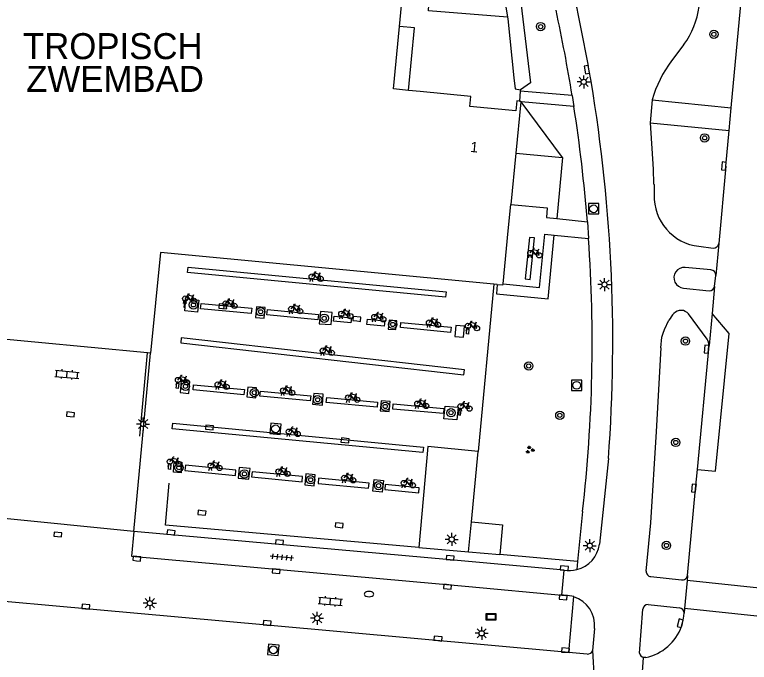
# Model space of a CAD drawing. Extents: x 132994 to 136000, y 393499 to 395512.
# Drawn here: x 133414.6 to 133485.2, y 394876.4 to 394938.7 of the extents above; entities that cross this region are included whole.
import ezdxf

# ---------------------------------------------------------------- set-up
doc = ezdxf.new("R2010")
doc.units = 0
for name, color, linetype in [('gg-afsc-hekwerk', 7, 'Continuous'), ('gg-anno-huisnummerreeks BGT', 7, 'Continuous'), ('gg-bbg-hoofdgebouw', 7, 'Continuous'), ('gg-bbg-overig bouwwerk', 7, 'Continuous'), ('gg-bbg-toegangstrap', 7, 'Continuous'), ('gg-knt-verharding', 7, 'Continuous'), ('gg-knt-verharding nz', 7, 'Continuous'), ('gt-anno-naam bijzondere bebouwing', 7, 'Continuous'), ('gt-grn-groengrens', 7, 'Continuous'), ('gt-grn-weggrens', 7, 'Continuous'), ('gt-symb-boom', 7, 'Continuous'), ('gt-symb-brandkraan', 7, 'Continuous'), ('gt-symb-fietsenrek', 7, 'Continuous'), ('gt-symb-groenvak', 7, 'Continuous'), ('gt-symb-informatiebord', 7, 'Continuous'), ('gt-symb-klinker verharding', 7, 'Continuous'), ('gt-symb-kolk', 7, 'Continuous'), ('gt-symb-lichtmast', 7, 'Continuous'), ('gt-symb-rioolschacht', 7, 'Continuous'), ('gt-symb-tegel verharding', 7, 'Continuous')]:
    doc.layers.add(name, color=color, linetype=linetype)

# ---------------------------------------------------------------- blocks, each defined once
blk = doc.blocks.new('gt0-KOLK')
at = {"layer": 'gt-symb-kolk'}
blk.add_lwpolyline([(0, 0), (0.375, 0), (0.375, 0.4), (-0.375, 0.4), (-0.375, 0), (0, 0)], dxfattribs=at)
blk = doc.blocks.new('gt0-RS')
at = {"layer": 'gt-symb-rioolschacht'}
blk.add_lwpolyline([(-0.5, -0.5), (0.5, -0.5), (0.5, 0.5), (-0.5, 0.5)], close=True, dxfattribs=at)
blk.add_circle((0, 0), 0.375, dxfattribs=at)
blk = doc.blocks.new('gt0-LMAST')
at = {"layer": 'gt-symb-lichtmast'}
for p, q in [((-0.182, 0.173), (-0.447, 0.438)), ((-0.005, 0.246), (-0.005, 0.621)), ((0.172, 0.173), (0.437, 0.438)), ((-0.255, -0.004), (-0.63, -0.004)), ((-0.182, -0.181), (-0.447, -0.446)), ((-0.005, -0.254), (-0.005, -0.629)), ((0.437, -0.446), (0.172, -0.181)), ((0.245, -0.004), (0.62, -0.004))]:
    blk.add_line(p, q, dxfattribs=at)
blk.add_circle((-0.005, -0.004), 0.25, dxfattribs=at)
blk = doc.blocks.new('gt0-BOOM')
at = {"layer": 'gt-symb-boom'}
for radius in [0.4, 0.2]:
    blk.add_circle((0, 0), radius, dxfattribs=at)
blk = doc.blocks.new('gt0-FREK')
at = {"layer": 'gt-symb-fietsenrek'}
for p, q in [((0.259, 0.762), (0.294, 0.823)), ((0.54, 0.335), (0.259, 0.762)), ((0.294, 0.823), (0.767, 0.714)), ((0.767, 0.714), (0.54, 0.335)), ((0.757, 0.841), (0.866, 0.816)), ((0.767, 0.714), (0.84, 0.822)), ((0.895, 0.252), (0.767, 0.714))]:
    blk.add_line(p, q, dxfattribs=at)
for points in [[(0.036, 0.476), (0.228, 0.708), (0.259, 0.762)], [(0.294, 0.823), (0.36, 0.937), (0.452, 0.935)], [(-0.124, 0), (-0.047, 0.312), (0.053, 0.312), (0.12, 0)], [(0.54, 0.335), (0.555, 0.305), (0.895, 0.252)]]:
    blk.add_lwpolyline(points, dxfattribs=at)
for centre in [(0.036, 0.476), (0.895, 0.252)]:
    blk.add_circle(centre, 0.252, dxfattribs=at)
blk = doc.blocks.new('gt0-KL1')
at = {"layer": 'gt-symb-klinker verharding'}
for p, q in [((-1.15, 0.3), (1.15, 0.3)), ((-1, -0.3), (-1, 0.3)), ((-0.5, 0.3), (-0.5, 0.45)), ((0, -0.3), (0, 0.3)), ((0.5, 0.3), (0.5, 0.45)), ((1, -0.3), (1, 0.3)), ((-1.15, -0.3), (1.15, -0.3)), ((-0.5, -0.45), (-0.5, -0.3)), ((0.5, -0.45), (0.5, -0.3))]:
    blk.add_line(p, q, dxfattribs=at)
blk = doc.blocks.new('gt0-GRVAK')
at = {"layer": 'gt-symb-groenvak'}
for p, q in [((-0.11, 0.189), (-0.228, 0.24)), ((-0.182, 0.153), (0.088, 0.153)), ((-0.091, 0.211), (-0.156, 0.322)), ((-0.047, 0.214), (-0.047, 0.393)), ((-0.004, 0.211), (0.061, 0.322)), ((0.015, 0.189), (0.133, 0.24)), ((0.262, -0.052), (0.197, 0.059)), ((0.305, -0.049), (0.305, 0.13)), ((0.349, -0.052), (0.414, 0.059)), ((-0.245, -0.228), (-0.363, -0.177)), ((-0.318, -0.264), (-0.047, -0.264)), ((-0.226, -0.206), (-0.291, -0.095)), ((-0.183, -0.203), (-0.183, -0.024)), ((-0.139, -0.206), (-0.074, -0.095)), ((-0.12, -0.228), (-0.002, -0.177)), ((0.243, -0.074), (0.125, -0.023)), ((0.17, -0.11), (0.441, -0.11)), ((0.368, -0.074), (0.486, -0.023))]:
    blk.add_line(p, q, dxfattribs=at)
blk = doc.blocks.new('gt0-BR')
at = {"layer": 'gt-symb-brandkraan'}
for centre, radius, start, end in [((-0.244, 0), 0.206, 107.56694, 252.43307), ((0.599, -2.664), 3, 106.89205, 107.56694), ((0, -0.691), 0.938, 73.10799, 106.89205), ((-0.599, -2.664), 3, 72.43309, 73.10799), ((0.244, 0), 0.206, 287.56695, 72.43309), ((0.599, 2.664), 3, 252.43307, 253.10797), ((0, 0.691), 0.938, 253.10797, 286.89206), ((-0.599, 2.664), 3, 286.89206, 287.56695)]:
    blk.add_arc(centre, radius, start, end, dxfattribs=at)
blk = doc.blocks.new('gt0-IBORD')
at = {"layer": 'gt-symb-informatiebord'}
blk.add_lwpolyline([(-0.5, 0.295), (-0.5, -0.295), (0.5, -0.295), (0.5, 0.295), (-0.5, 0.295)], dxfattribs=at)
blk.add_lwpolyline([(-0.417, -0.212), (0.417, -0.212), (0.417, 0.212), (-0.417, 0.212)], close=True, dxfattribs=at)
blk = doc.blocks.new('gt0-TEG1')
at = {"layer": 'gt-symb-tegel verharding'}
for p, q in [((-1.125, 0), (1.125, 0)), ((-0.9, -0.25), (-0.9, 0.25)), ((-0.45, -0.25), (-0.45, 0.25)), ((0, -0.25), (0, 0.25)), ((0.45, -0.25), (0.45, 0.25)), ((0.9, -0.25), (0.9, 0.25))]:
    blk.add_line(p, q, dxfattribs=at)

msp = doc.modelspace()

# ---------------------------------------------------------------- linework, layer by layer
at = {"layer": 'gg-afsc-hekwerk'}
for p, q in [((133461.794, 394939.436), (133461.957, 394938.426)), ((133463.181, 394931.312), (133463.122, 394930.366)), ((133463.189, 394931.444), (133463.181, 394931.312)), ((133460.643, 394912.765), (133459.129, 394896.679)), ((133426.599, 394898.144), (133427.356, 394906.149))]:
    msp.add_line(p, q, dxfattribs=at)
for points in [[(133461.957, 394938.426), (133461.983, 394938.262), (133462.568, 394932.602)], [(133462.568, 394932.602), (133462.678, 394931.534), (133463.189, 394931.444)], [(133453.424, 394887.434), (133429.076, 394889.593), (133429.436, 394893.628)]]:
    msp.add_lwpolyline(points, dxfattribs=at)
at = {"layer": 'gg-bbg-hoofdgebouw'}
for p, q in [((133453.548, 394931.286), (133452.442, 394931.392)), ((133458.419, 394930.819), (133453.548, 394931.286)), ((133463.223, 394930.301), (133462.747, 394925.371)), ((133463.122, 394930.366), (133463.229, 394930.359)), ((133463.229, 394930.359), (133463.223, 394930.301)), ((133462.747, 394925.371), (133462.269, 394920.425)), ((133428.599, 394915.814), (133427.644, 394906.122)), ((133460.643, 394912.765), (133428.599, 394915.814)), ((133460.972, 394912.734), (133460.643, 394912.765)), ((133427.644, 394906.122), (133427.356, 394906.149))]:
    msp.add_line(p, q, dxfattribs=at)
for points in [[(133451.575, 394937.543), (133452.906, 394951.7), (133420.549, 394954.795), (133420.124, 394950.025), (133415.028, 394950.554), (133415.198, 394952.495), (133414.97, 394954.563), (133414.495, 394956.658), (133413.71, 394958.63), (133412.689, 394960.507), (133411.449, 394962.248), (133410.001, 394963.815), (133408.331, 394965.16), (133406.509, 394966.273), (133404.553, 394967.14), (133402.516, 394967.754), (133400.643, 394968.076), (133400.819, 394969.987)], [(133452.442, 394931.392), (133451.009, 394931.529), (133451.575, 394937.543)], [(133463.122, 394930.366), (133462.85, 394930.383), (133462.76, 394929.429), (133458.321, 394929.837), (133458.419, 394930.819)], [(133461.53, 394912.782), (133462.024, 394917.898), (133462.269, 394920.425)], [(133427.356, 394906.149), (133405.668, 394908.201), (133406.006, 394911.693), (133395.195, 394912.762), (133394.842, 394909.159), (133394.648, 394909.174)], [(133460.972, 394912.734), (133461.52, 394912.682), (133461.53, 394912.782)]]:
    msp.add_lwpolyline(points, dxfattribs=at)
at = {"layer": 'gg-bbg-overig bouwwerk'}
for p, q in [((133458.22, 394887.009), (133458.491, 394889.893)), ((133453.424, 394887.434), (133458.22, 394887.009))]:
    msp.add_line(p, q, dxfattribs=at)
for points in [[(133459.129, 394896.679), (133454.284, 394897.135), (133453.424, 394887.434)], [(133458.491, 394889.893), (133459.13, 394896.679), (133459.129, 394896.679)]]:
    msp.add_lwpolyline(points, dxfattribs=at)
at = {"layer": 'gg-bbg-toegangstrap'}
msp.add_lwpolyline([(133452.442, 394931.392), (133453.017, 394937.407), (133451.575, 394937.543)], dxfattribs=at)
at = {"layer": 'gg-knt-verharding'}
for p, q in [((133483.467, 394929.723), (133485.918, 394956.001)), ((133478.904, 394935.793), (133477.727, 394934.247)), ((133468.171, 394930.906), (133463.181, 394931.312)), ((133463.276, 394930.296), (133463.223, 394930.301)), ((133468.338, 394929.848), (133463.276, 394930.296)), ((133475.864, 394930.478), (133475.669, 394928.258)), ((133475.864, 394930.478), (133483.467, 394929.723)), ((133483.262, 394927.527), (133483.467, 394929.723)), ((133475.669, 394928.258), (133483.262, 394927.527)), ((133482.949, 394924.1), (133483.262, 394927.527)), ((133482.949, 394924.1), (133482.26, 394916.659)), ((133466.7, 394919.062), (133469.638, 394918.765)), ((133469.638, 394918.765), (133469.741, 394917.147)), ((133465.538, 394917.555), (133466.453, 394917.466)), ((133466.453, 394917.466), (133469.741, 394917.147)), ((133480.358, 394916.397), (133481.723, 394916.229)), ((133482.26, 394916.659), (133481.968, 394913.601)), ((133481.514, 394914.139), (133479.029, 394914.357)), ((133481.861, 394912.533), (133481.968, 394913.601)), ((133478.869, 394912.385), (133481.347, 394912.106)), ((133481.861, 394912.533), (133481.616, 394909.951)), ((133430.961, 394910.531), (133431.007, 394911.023)), ((133481.133, 394907.466), (133479.36, 394909.903)), ((133481.616, 394909.951), (133481.325, 394906.872)), ((133480.225, 394894.931), (133481.325, 394906.872)), ((133471.654, 394895.988), (133470.806, 394887.748)), ((133469.173, 394890.879), (133468.674, 394886.093)), ((133456.434, 394886.24), (133426.051, 394888.983)), ((133468.674, 394886.093), (133461.205, 394886.744)), ((133467.398, 394885.252), (133456.434, 394886.24)), ((133468.674, 394886.093), (133468.607, 394885.305)), ((133467.167, 394882.862), (133467.398, 394885.252)), ((133475.73, 394884.639), (133478.694, 394884.319)), ((133458.224, 394883.672), (133467.167, 394882.862)), ((133467.837, 394877.338), (133468.319, 394882.704)), ((133475.484, 394881.94), (133478.475, 394881.617)), ((133474.644, 394877.259), (133474.956, 394881.497)), ((133470.305, 394879.647), (133470.131, 394877.535)), ((133478.748, 394880.096), (133478.686, 394879.845)), ((133469.599, 394877.178), (133467.837, 394877.338)), ((133470.131, 394877.535), (133470.518, 394870.347)), ((133475.239, 394876.856), (133475.041, 394876.858))]:
    msp.add_line(p, q, dxfattribs=at)
for points in [[(133461.957, 394938.426), (133454.351, 394939.052), (133454.405, 394939.617)], [(133475.669, 394928.258), (133475.951, 394923.802), (133475.989, 394922.418), (133476.06, 394922.344), (133476.057, 394921.37)], [(133462.269, 394920.425), (133465.782, 394920.083), (133465.692, 394919.16), (133466.7, 394919.062)], [(133461.53, 394912.782), (133465.043, 394912.442), (133465.538, 394917.555)], [(133431.007, 394911.023), (133431.037, 394911.343), (133432.271, 394911.227), (133432.156, 394910.069), (133430.93, 394910.199), (133430.961, 394910.531)], [(133437.843, 394910.586), (133437.742, 394909.553), (133438.578, 394909.479), (133438.664, 394910.515), (133437.843, 394910.586)], [(133443.967, 394910.12), (133443.858, 394908.957), (133445.01, 394908.891), (133445.114, 394910.026), (133443.967, 394910.12)], [(133450.571, 394909.281), (133450.481, 394908.426), (133451.23, 394908.403), (133451.324, 394909.226), (133450.571, 394909.281)], [(133475.299, 394885.166), (133475.748, 394889.807), (133476.278, 394898.592), (133476.724, 394906.622), (133476.694, 394906.65), (133476.793, 394907.656), (133476.906, 394908.032), (133477.038, 394908.399), (133477.476, 394909.288)], [(133457.732, 394907.662), (133457.837, 394908.709), (133456.987, 394908.783), (133456.907, 394907.722), (133457.732, 394907.662)], [(133430.481, 394902.336), (133431.318, 394902.238), (133431.423, 394903.388), (133430.586, 394903.486), (133430.481, 394902.336)], [(133437.004, 394902.838), (133436.914, 394901.915), (133437.757, 394901.83), (133437.833, 394902.784), (133437.004, 394902.838)], [(133443.328, 394902.231), (133443.201, 394901.208), (133444.171, 394901.116), (133444.236, 394902.173), (133443.328, 394902.231)], [(133449.815, 394901.548), (133449.73, 394900.579), (133450.585, 394900.514), (133450.678, 394901.478), (133449.815, 394901.548)], [(133457.203, 394900.919), (133457.077, 394899.715), (133455.834, 394899.82), (133455.96, 394901.024), (133457.203, 394900.919)], [(133430.589, 394894.614), (133429.853, 394894.67), (133429.923, 394895.713), (133430.663, 394895.649), (133430.589, 394894.614)], [(133437.104, 394893.989), (133437.204, 394895.03), (133436.159, 394895.131), (133436.059, 394894.09), (133437.104, 394893.989)], [(133442.582, 394894.503), (133442.481, 394893.453), (133443.367, 394893.368), (133443.468, 394894.417), (133442.582, 394894.503)], [(133479.256, 394884.734), (133480.034, 394893.068), (133480.225, 394894.931)], [(133449.913, 394892.768), (133449.019, 394892.866), (133449.142, 394893.979), (133450.035, 394893.881), (133449.913, 394892.768)], [(133458.491, 394889.893), (133461.475, 394889.612), (133461.205, 394886.744)], [(133426.051, 394888.983), (133425.814, 394886.614), (133458.224, 394883.672)], [(133467.837, 394877.338), (133467.514, 394877.357), (133438.835, 394879.975), (133393.314, 394884.066)], [(133467.167, 394882.862), (133467.324, 394882.843), (133467.526, 394882.831)]]:
    msp.add_lwpolyline(points, dxfattribs=at)
for centre, radius, start, end in [((133284.211, 394900.102), 188.542, 10.18042, 12.58702), ((133472.472, 394940.492), 7.965, 323.85027, 352.53613), ((133316.014, 394906.397), 154.118, 9.15055, 12.25565), ((133486.604, 394927.514), 11.141, 142.82087, 164.57316), ((133321.57, 394907.257), 150.506, 355.70598, 10.01303), ((133315.634, 394906.319), 154.506, 4.62054, 8.75954), ((133480.873, 394921.189), 4.82, 177.8468, 263.86431), ((133327.19, 394907.089), 142.905, 353.4867, 4.03584), ((133481.749, 394916.746), 0.518, 267.0695, 350.30214), ((133478.934, 394913.372), 0.989, 84.50646, 266.21637), ((133481.467, 394913.639), 0.502, 355.647, 84.67278), ((133481.337, 394912.641), 0.535, 271.06643, 348.36906), ((133480.382, 394907.723), 3.3, 137.61881, 151.70098), ((133478.631, 394909.277), 0.961, 40.67867, 135.68087), ((133480.408, 394906.904), 0.918, 358.02963, 37.79539), ((133467.891, 394888.161), 2.944, 284.07695, 351.94085), ((133467.867, 394888.377), 3.16, 261.47188, 283.54836), ((133475.764, 394885.107), 0.469, 172.76861, 265.78652), ((133478.784, 394884.785), 0.474, 259.02439, 353.86247), ((133467.45, 394879.819), 3.013, 73.24243, 88.5601), ((133467.429, 394879.952), 2.892, 353.94718, 72.07288), ((133475.453, 394881.441), 0.5, 86.41039, 173.58393), ((133478.446, 394881.129), 0.489, 359.05274, 86.63413), ((133472.723, 394881.725), 6.242, 344.87293, 354.44852), ((133474.312, 394881.407), 4.644, 281.50882, 340.35032), ((133469.639, 394877.694), 0.517, 265.61355, 342.11383), ((133475.168, 394877.381), 0.538, 193.08998, 256.33563)]:
    msp.add_arc(centre, radius, start, end, dxfattribs=at)
at = {"layer": 'gg-knt-verharding nz'}
for p, q in [((133479.256, 394884.734), (133479.214, 394884.264)), ((133479.214, 394884.264), (133478.974, 394881.563)), ((133478.974, 394881.563), (133478.935, 394881.121))]:
    msp.add_line(p, q, dxfattribs=at)
for points in [[(133464.562, 394917.2), (133464.058, 394917.259), (133463.64, 394913.267), (133464.144, 394913.209), (133464.562, 394917.2)], [(133456.003, 394911.518), (133431.208, 394913.887), (133431.255, 394914.384), (133456.051, 394912.016), (133456.003, 394911.518)], [(133431.007, 394911.023), (133430.906, 394911.033), (133430.853, 394910.541), (133430.961, 394910.531)], [(133432.496, 394910.886), (133437.37, 394910.449), (133437.325, 394909.951), (133432.452, 394910.388), (133432.496, 394910.886)], [(133438.869, 394910.321), (133443.787, 394909.835), (133443.738, 394909.338), (133438.82, 394909.823), (133438.869, 394910.321)], [(133480.225, 394894.931), (133481.952, 394894.774), (133483.274, 394908.027), (133481.616, 394909.951)], [(133445.278, 394909.695), (133446.954, 394909.527), (133446.904, 394909.03), (133445.229, 394909.197), (133445.278, 394909.695)], [(133448.495, 394909.386), (133450.151, 394909.22), (133450.101, 394908.722), (133448.445, 394908.888), (133448.495, 394909.386)], [(133451.708, 394909.073), (133456.536, 394908.619), (133456.49, 394908.121), (133451.661, 394908.575), (133451.708, 394909.073)], [(133458.241, 394908.453), (133458.202, 394907.954), (133458.003, 394907.97), (133458.042, 394908.468), (133458.241, 394908.453)], [(133430.538, 394907.115), (133457.758, 394904.023), (133457.815, 394904.52), (133430.595, 394907.612), (133430.538, 394907.115)], [(133430.11, 394902.742), (133430.158, 394903.24), (133430.357, 394903.22), (133430.309, 394902.723), (133430.11, 394902.742)], [(133436.622, 394902.116), (133431.735, 394902.586), (133431.783, 394903.083), (133436.67, 394902.614), (133436.622, 394902.116)], [(133442.99, 394901.524), (133438.162, 394901.978), (133438.208, 394902.476), (133443.037, 394902.022), (133442.99, 394901.524)], [(133449.418, 394900.913), (133444.534, 394901.368), (133444.581, 394901.866), (133449.464, 394901.411), (133449.418, 394900.913)], [(133455.804, 394900.31), (133450.935, 394900.737), (133450.979, 394901.235), (133455.848, 394900.808), (133455.804, 394900.31)], [(133457.434, 394900.166), (133457.493, 394900.655), (133457.294, 394900.679), (133457.236, 394900.19), (133457.434, 394900.166)], [(133429.722, 394898.858), (133429.787, 394899.376), (133453.888, 394897.078), (133453.826, 394896.575), (133429.722, 394898.858)], [(133429.359, 394894.956), (133429.402, 394895.494), (133429.601, 394895.478), (133429.558, 394894.94), (133429.359, 394894.956)], [(133430.942, 394894.853), (133435.798, 394894.358), (133435.849, 394894.855), (133430.993, 394895.35), (133430.942, 394894.853)], [(133437.356, 394894.217), (133442.202, 394893.755), (133442.25, 394894.252), (133437.404, 394894.715), (133437.356, 394894.217)], [(133443.754, 394893.6), (133448.605, 394893.137), (133448.653, 394893.635), (133443.802, 394894.098), (133443.754, 394893.6)], [(133450.149, 394892.999), (133453.423, 394892.686), (133453.47, 394893.184), (133450.196, 394893.496), (133450.149, 394892.999)], [(133474.868, 394869.881), (133474.555, 394869.982), (133475.041, 394876.858)]]:
    msp.add_lwpolyline(points, dxfattribs=at)
at = {"layer": 'gt-grn-groengrens'}
for p, q in [((133467.246, 394924.936), (133463.276, 394930.296)), ((133462.747, 394925.371), (133467.246, 394924.936)), ((133467.246, 394924.936), (133466.7, 394919.062))]:
    msp.add_line(p, q, dxfattribs=at)
for points in [[(133455.878, 394967.192), (133458.422, 394956.387), (133461.889, 394947.009), (133463.016, 394941.733), (133464.167, 394932.132), (133463.189, 394931.444)], [(133460.972, 394912.734), (133460.886, 394911.839), (133465.863, 394911.358), (133466.453, 394917.466)]]:
    msp.add_lwpolyline(points, dxfattribs=at)
at = {"layer": 'gt-grn-weggrens'}
for p, q in [((133468.171, 394930.906), (133468.338, 394929.848)), ((133426.051, 394888.983), (133427.644, 394906.122)), ((133426.051, 394888.983), (133393.049, 394892.265)), ((133458.22, 394887.009), (133461.205, 394886.744)), ((133486.171, 394883.529), (133479.214, 394884.264)), ((133485.917, 394880.816), (133478.974, 394881.563))]:
    msp.add_line(p, q, dxfattribs=at)

# ---------------------------------------------------------------- block references
at = {"layer": 'gt-symb-boom'}
for p in [(133465.136, 394937.528), (133481.796, 394936.785), (133480.902, 394926.827), (133431.766, 394910.767), (133438.234, 394910.101), (133444.337, 394909.478), (133450.927, 394908.884), (133479.065, 394907.283), (133463.996, 394904.89), (133430.995, 394902.928), (133437.621, 394902.318), (133443.701, 394901.638), (133450.199, 394900.997), (133456.522, 394900.392), (133466.986, 394900.14), (133478.132, 394897.536), (133430.367, 394895.106), (133436.671, 394894.513), (133443.034, 394893.944), (133449.561, 394893.384), (133477.234, 394887.629)]:
    msp.add_blockref('gt0-BOOM', p, dxfattribs=at)
at = {"layer": 'gt-symb-brandkraan'}
msp.add_blockref('gt0-BR', (133448.643, 394882.95), dxfattribs=at)
at = {"layer": 'gt-symb-fietsenrek'}
for p in [(133464.114, 394915.28), (133443.102, 394913.015), (133430.937, 394910.893), (133434.814, 394910.419), (133441.127, 394909.902), (133445.947, 394909.429), (133449.117, 394909.128), (133454.381, 394908.589), (133458.122, 394908.27), (133444.165, 394905.899), (133430.243, 394903.061), (133434.06, 394902.628), (133440.351, 394902.054), (133446.613, 394901.385), (133453.248, 394900.792), (133457.411, 394900.536), (133440.894, 394898.095), (133429.461, 394895.212), (133433.384, 394894.823), (133439.912, 394894.264), (133446.227, 394893.646), (133451.954, 394893.161)]:
    msp.add_blockref('gt0-FREK', p, dxfattribs=at)
at = {"layer": 'gt-symb-groenvak'}
msp.add_blockref('gt0-GRVAK', (133464.09, 394896.823), dxfattribs=at)
at = {"layer": 'gt-symb-informatiebord'}
msp.add_blockref('gt0-IBORD', (133460.375, 394880.761), dxfattribs=at)
at = {"layer": 'gt-symb-klinker verharding'}
for p, rotation in [((133419.615, 394904.083), -5.163306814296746), ((133444.93, 394882.26), -4.758885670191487)]:
    msp.add_blockref('gt0-KL1', p, dxfattribs=dict(at, rotation=rotation))
at = {"layer": 'gt-symb-kolk'}
for p, rotation in [((133469.784, 394933.426), 100.69747985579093), ((133482.949, 394924.1), 84.6655599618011), ((133434.575, 394910.428), -5.453918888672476), ((133447.457, 394909.217), -5.453918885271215), ((133481.289, 394906.483), 84.78000142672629), ((133419.932, 394900.032), -5.453918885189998), ((133433.297, 394898.772), -5.4539188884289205), ((133446.318, 394897.531), -6.606034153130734), ((133480.075, 394893.115), 83.82288624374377), ((133432.601, 394890.969), 174.2038993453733), ((133445.794, 394889.768), 174.4890230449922), ((133418.704, 394888.481), -5.453918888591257), ((133429.586, 394888.677), -7.992313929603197), ((133440.013, 394887.74), -5.1633068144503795), ((133426.299, 394886.165), -5.453918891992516), ((133456.434, 394886.24), -5.220361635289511), ((133439.693, 394884.955), -5.453918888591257), ((133467.398, 394885.252), -4.677856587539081), ((133456.163, 394883.458), -5.453918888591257), ((133467.324, 394882.843), 174.7631936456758), ((133421.395, 394881.546), -5.1476675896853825), ((133438.835, 394879.975), -5.21999857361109), ((133478.748, 394880.096), 75.63884970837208), ((133455.258, 394878.474), -5.211962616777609), ((133467.514, 394877.357), -3.3830454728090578)]:
    msp.add_blockref('gt0-KOLK', p, dxfattribs=dict(at, rotation=rotation))
at = {"layer": 'gt-symb-lichtmast'}
for p in [(133469.286, 394932.218), (133471.276, 394912.72), (133426.936, 394899.311), (133456.598, 394888.215), (133469.871, 394887.61), (133427.579, 394882.075), (133443.661, 394880.639), (133459.478, 394879.187)]:
    msp.add_blockref('gt0-LMAST', p, dxfattribs=at)
at = {"layer": 'gt-symb-rioolschacht'}
for p in [(133470.228, 394920.006), (133468.598, 394903.032)]:
    msp.add_blockref('gt0-RS', p, dxfattribs=at)
for p, rotation in [((133439.66, 394898.85), -5.453918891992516), ((133439.446, 394877.59), -5.453918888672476)]:
    msp.add_blockref('gt0-RS', p, dxfattribs=dict(at, rotation=rotation))
at = {"layer": 'gt-symb-tegel verharding', "rotation": 174.72259391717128}
msp.add_blockref('gt0-TEG1', (133440.265, 394886.494), dxfattribs=at)

# ---------------------------------------------------------------- texts
at = {"layer": 'gg-anno-huisnummerreeks BGT'}
msp.add_text('1', height=1, rotation=354.5, dxfattribs=at).set_placement((133458.348, 394925.48))
at = {"layer": 'gt-anno-naam bijzondere bebouwing'}
for s, p in [('TROPISCH', (133415.377, 394934.399)), ('ZWEMBAD', (133415.687, 394931.247))]:
    msp.add_text(s, height=2.5, dxfattribs=at).set_placement(p)

doc.saveas('drawing.dxf')
